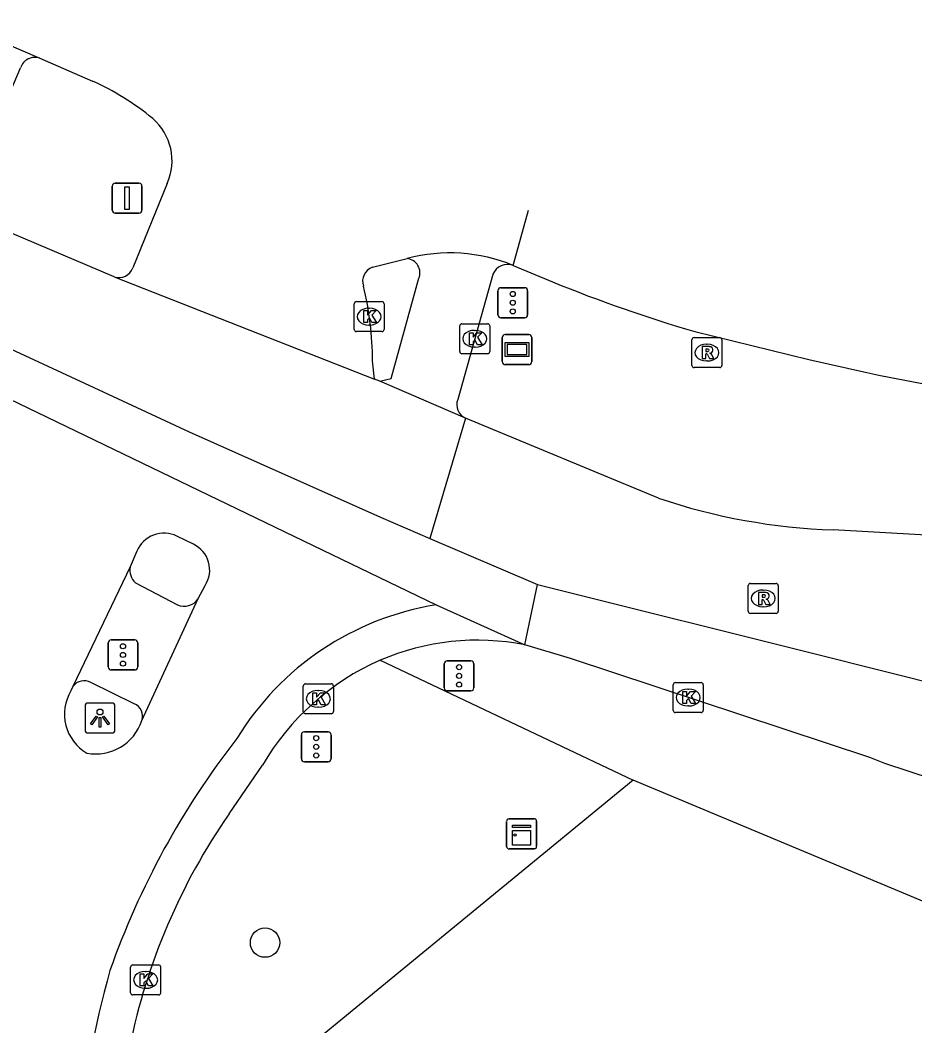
# Model space of a CAD drawing. Extents: x 162074 to 163034, y 381824 to 382557.
# Drawn here: x 162471.78 to 162501.61, y 382491.25 to 382524.78 of the extents above; entities that cross this region are included whole.
import ezdxf

# ---------------------------------------------------------------- set-up
doc = ezdxf.new("R2010")
doc.units = 0
for name, color, linetype in [('IMGEO_Boom', 7, 'Continuous'), ('IMGEO_Fietspad_gesloten', 7, 'Continuous'), ('IMGEO_Kast', 7, 'Continuous'), ('IMGEO_Kolk', 7, 'Continuous'), ('IMGEO_Lichtpunt', 7, 'Continuous'), ('IMGEO_Rijbaan_lokaal_gesloten', 7, 'Continuous'), ('IMGEO_Rijbaan_lokaal_open', 7, 'Continuous'), ('IMGEO_Rioolput', 7, 'Continuous'), ('IMGEO_Straatnaambord', 7, 'Continuous'), ('IMGEO_Verkeersbordpaal', 7, 'Continuous'), ('IMGEO_Verkeersregelinstallatiepaal', 7, 'Continuous'), ('IMGEO_Voetpad_open', 7, 'Continuous')]:
    doc.layers.add(name, color=color, linetype=linetype)

msp = doc.modelspace()

# ---------------------------------------------------------------- linework, layer by layer
at = {"layer": 'IMGEO_Boom'}
msp.add_circle((162479.943, 382494.026), 0.489, dxfattribs=at)
at = {"layer": 'IMGEO_Fietspad_gesloten'}
for points in [[(162469.965, 382518.904), (162471.794, 382523.188)], [(162483.773, 382512.74), (162484.145, 382512.837), (162485.071, 382516.172)], [(162487.539, 382516.304), (162486.366, 382512.135)], [(162488.606, 382503.954), (162489.028, 382505.962)], [(162485.643, 382505.284), (162488.606, 382503.954)], [(162503.008, 382499.204), (162500.608, 382500), (162500.103, 382500.201), (162490.126, 382503.498), (162488.606, 382503.954)], [(162478.744, 382498.321), (162479.857, 382499.942)]]:
    msp.add_lwpolyline(points, dxfattribs=at)
for centre, radius, start, end in [((162472.271, 382523.034), 0.501, 70.5037, 162.0556), ((162484.633, 382516.355), 0.475, 337.3294, 83.6934), ((162488.028, 382516.109), 0.527, 68.9614, 158.2087), ((162486.847, 382511.968), 0.51, 160.8568, 244.2528), ((162487.019, 382495.898), 8.21, 78.8559, 113.251), ((162487.254, 382495.602), 8.576, 113.9085, 149.5976), ((162496.04, 382486.354), 21.033, 145.3205, 168.4412)]:
    msp.add_arc(centre, radius, start, end, dxfattribs=at)
at = {"layer": 'IMGEO_Kast'}
for p, q in [((162487.998, 382497.229), (162487.998, 382498.07)), ((162487.998, 382498.07), (162487.998, 382497.229)), ((162488.073, 382498.154), (162488.914, 382498.154)), ((162488.914, 382498.154), (162488.073, 382498.154)), ((162488.998, 382498.079), (162488.998, 382497.238)), ((162488.998, 382497.238), (162488.998, 382498.079)), ((162488.923, 382497.154), (162488.082, 382497.154)), ((162488.082, 382497.154), (162488.923, 382497.154))]:
    msp.add_line(p, q, dxfattribs=at)
for points in [[(162488.193, 382497.944), (162488.793, 382497.944), (162488.793, 382497.859), (162488.193, 382497.859), (162488.193, 382497.944)], [(162488.193, 382497.769), (162488.793, 382497.769), (162488.793, 382497.28), (162488.193, 382497.28), (162488.193, 382497.769)]]:
    msp.add_lwpolyline(points, dxfattribs=at)
msp.add_circle((162488.277, 382497.618), 0.0377, dxfattribs=at)
for centre, start, end in [((162488.076, 382498.076), 92.4484, 184.2845), ((162488.076, 382498.076), 92.4484, 184.2845), ((162488.92, 382498.076), 2.4484, 94.2845), ((162488.92, 382498.076), 2.4484, 94.2845), ((162488.076, 382497.232), 182.4484, 274.2845), ((162488.076, 382497.232), 182.4484, 274.2845), ((162488.92, 382497.232), 272.4484, 4.2845), ((162488.92, 382497.232), 272.4484, 4.2845)]:
    msp.add_arc(centre, 0.0779, start, end, dxfattribs=at)
at = {"layer": 'IMGEO_Kolk'}
for p, q in [((162482.914, 382514.468), (162482.914, 382515.32)), ((162482.989, 382515.394), (162483.841, 382515.394)), ((162483.402, 382515.174), (162483.427, 382515.174)), ((162483.915, 382515.32), (162483.915, 382514.468)), ((162483.425, 382514.614), (162483.4, 382514.614)), ((162486.434, 382513.731), (162486.434, 382514.583)), ((162486.509, 382514.657), (162487.361, 382514.657)), ((162487.435, 382514.583), (162487.435, 382513.731)), ((162483.841, 382514.394), (162482.989, 382514.394)), ((162486.922, 382514.437), (162486.947, 382514.437)), ((162486.945, 382513.877), (162486.92, 382513.877)), ((162487.361, 382513.657), (162486.509, 382513.657)), ((162481.22, 382501.729), (162481.22, 382502.581)), ((162481.295, 382502.655), (162482.147, 382502.655)), ((162481.708, 382502.435), (162481.733, 382502.435)), ((162482.221, 382502.581), (162482.221, 382501.729)), ((162493.551, 382501.77), (162493.551, 382502.622)), ((162493.626, 382502.696), (162494.478, 382502.696)), ((162494.039, 382502.476), (162494.064, 382502.476)), ((162494.552, 382502.622), (162494.552, 382501.77)), ((162481.731, 382501.875), (162481.706, 382501.875)), ((162494.062, 382501.916), (162494.037, 382501.916)), ((162482.147, 382501.655), (162481.295, 382501.655)), ((162494.478, 382501.696), (162493.626, 382501.696)), ((162475.464, 382492.358), (162475.464, 382493.21)), ((162475.539, 382493.284), (162476.391, 382493.284)), ((162475.952, 382493.064), (162475.977, 382493.064)), ((162476.465, 382493.21), (162476.465, 382492.358)), ((162475.975, 382492.504), (162475.95, 382492.504)), ((162476.391, 382492.284), (162475.539, 382492.284))]:
    msp.add_line(p, q, dxfattribs=at)
for points in [[(162482.914, 382514.468), (162482.914, 382515.32)], [(162482.989, 382515.394), (162483.841, 382515.394)], [(162483.915, 382515.32), (162483.915, 382514.468)], [(162483.235, 382515.094), (162483.358, 382515.094), (162483.358, 382514.943), (162483.488, 382515.094), (162483.652, 382515.094), (162483.506, 382514.943), (162483.659, 382514.694), (162483.507, 382514.694), (162483.422, 382514.858), (162483.358, 382514.791), (162483.358, 382514.694), (162483.235, 382514.694), (162483.235, 382515.094)], [(162486.434, 382513.731), (162486.434, 382514.583)], [(162486.509, 382514.657), (162487.361, 382514.657)], [(162487.435, 382514.583), (162487.435, 382513.731)], [(162483.841, 382514.394), (162482.989, 382514.394)], [(162486.755, 382514.357), (162486.878, 382514.357), (162486.878, 382514.206), (162487.008, 382514.357), (162487.172, 382514.357), (162487.026, 382514.206), (162487.179, 382513.957), (162487.027, 382513.957), (162486.942, 382514.121), (162486.878, 382514.054), (162486.878, 382513.957), (162486.755, 382513.957), (162486.755, 382514.357)], [(162487.361, 382513.657), (162486.509, 382513.657)], [(162481.22, 382501.729), (162481.22, 382502.581)], [(162481.295, 382502.655), (162482.147, 382502.655)], [(162482.221, 382502.581), (162482.221, 382501.729)], [(162493.551, 382501.77), (162493.551, 382502.622)], [(162493.626, 382502.696), (162494.478, 382502.696)], [(162494.552, 382502.622), (162494.552, 382501.77)], [(162481.541, 382502.355), (162481.664, 382502.355), (162481.664, 382502.204), (162481.794, 382502.355), (162481.958, 382502.355), (162481.812, 382502.204), (162481.965, 382501.955), (162481.813, 382501.955), (162481.728, 382502.119), (162481.664, 382502.052), (162481.664, 382501.955), (162481.541, 382501.955), (162481.541, 382502.355)], [(162493.872, 382502.396), (162493.995, 382502.396), (162493.995, 382502.245), (162494.125, 382502.396), (162494.289, 382502.396), (162494.143, 382502.245), (162494.296, 382501.996), (162494.144, 382501.996), (162494.059, 382502.16), (162493.995, 382502.093), (162493.995, 382501.996), (162493.872, 382501.996), (162493.872, 382502.396)], [(162482.147, 382501.655), (162481.295, 382501.655)], [(162494.478, 382501.696), (162493.626, 382501.696)], [(162475.464, 382492.358), (162475.464, 382493.21)], [(162475.539, 382493.284), (162476.391, 382493.284)], [(162476.465, 382493.21), (162476.465, 382492.358)], [(162475.785, 382492.984), (162475.908, 382492.984), (162475.908, 382492.833), (162476.038, 382492.984), (162476.202, 382492.984), (162476.056, 382492.833), (162476.209, 382492.584), (162476.057, 382492.584), (162475.972, 382492.748), (162475.908, 382492.681), (162475.908, 382492.584), (162475.785, 382492.584), (162475.785, 382492.984)], [(162476.391, 382492.284), (162475.539, 382492.284)]]:
    msp.add_lwpolyline(points, dxfattribs=at)
for centre, start, end in [((162482.991, 382515.318), 91.552, 178.448), ((162482.991, 382515.318), 91.552, 178.448), ((162483.839, 382515.318), 1.552, 88.448), ((162483.839, 382515.318), 1.552, 88.448), ((162486.511, 382514.581), 91.552, 178.448), ((162486.511, 382514.581), 91.552, 178.448), ((162487.359, 382514.581), 1.552, 88.448), ((162487.359, 382514.581), 1.552, 88.448), ((162482.991, 382514.47), 181.552, 268.448), ((162482.991, 382514.47), 181.552, 268.448), ((162483.839, 382514.47), 271.552, 358.448), ((162483.839, 382514.47), 271.552, 358.448), ((162486.511, 382513.733), 181.552, 268.448), ((162486.511, 382513.733), 181.552, 268.448), ((162487.359, 382513.733), 271.552, 358.448), ((162487.359, 382513.733), 271.552, 358.448), ((162481.297, 382502.579), 91.552, 178.448), ((162481.297, 382502.579), 91.552, 178.448), ((162482.145, 382502.579), 1.552, 88.448), ((162482.145, 382502.579), 1.552, 88.448), ((162493.628, 382502.62), 91.552, 178.448), ((162493.628, 382502.62), 91.552, 178.448), ((162494.476, 382502.62), 1.552, 88.448), ((162494.476, 382502.62), 1.552, 88.448), ((162493.628, 382501.772), 181.552, 268.448), ((162493.628, 382501.772), 181.552, 268.448), ((162494.476, 382501.772), 271.552, 358.448), ((162494.476, 382501.772), 271.552, 358.448), ((162481.297, 382501.731), 181.552, 268.448), ((162481.297, 382501.731), 181.552, 268.448), ((162482.145, 382501.731), 271.552, 358.448), ((162482.145, 382501.731), 271.552, 358.448), ((162475.541, 382493.208), 91.552, 178.448), ((162475.541, 382493.208), 91.552, 178.448), ((162476.389, 382493.208), 1.552, 88.448), ((162476.389, 382493.208), 1.552, 88.448), ((162475.541, 382492.36), 181.552, 268.448), ((162475.541, 382492.36), 181.552, 268.448), ((162476.389, 382492.36), 271.552, 358.448), ((162476.389, 382492.36), 271.552, 358.448)]:
    msp.add_arc(centre, 0.0765, start, end, dxfattribs=at)
for centre, major_axis, ratio, start_param, end_param in [((162483.401, 382514.894), (-0.387, 0.002), 0.722429, 4.712389, 7.853982), ((162483.426, 382514.894), (-0.39, 0.002), 0.717154, 1.570796, 4.712389), ((162486.921, 382514.157), (-0.387, 0.002), 0.722429, 4.712389, 7.853982), ((162486.946, 382514.157), (-0.39, 0.002), 0.717154, 1.570796, 4.712389), ((162481.707, 382502.155), (-0.387, 0.002), 0.722429, 4.712389, 7.853982), ((162481.732, 382502.155), (-0.39, 0.002), 0.717154, 1.570796, 4.712389), ((162494.038, 382502.196), (-0.387, 0.002), 0.722429, 4.712389, 7.853982), ((162494.063, 382502.196), (-0.39, 0.002), 0.717154, 1.570796, 4.712389), ((162475.951, 382492.784), (-0.387, 0.002), 0.722429, 4.712389, 7.853982), ((162475.976, 382492.784), (-0.39, 0.002), 0.717154, 1.570796, 4.712389)]:
    msp.add_ellipse(centre, major_axis=major_axis, ratio=ratio, start_param=start_param, end_param=end_param, dxfattribs=at)
at = {"layer": 'IMGEO_Lichtpunt'}
for p, q in [((162473.944, 382501.917), (162473.944, 382501.11)), ((162473.944, 382501.917), (162473.944, 382501.11)), ((162474.846, 382502.012), (162474.038, 382502.012)), ((162474.846, 382502.012), (162474.038, 382502.012)), ((162474.94, 382501.11), (162474.94, 382501.917)), ((162474.94, 382501.11), (162474.94, 382501.917)), ((162474.038, 382501.016), (162474.846, 382501.016)), ((162474.038, 382501.016), (162474.846, 382501.016))]:
    msp.add_line(p, q, dxfattribs=at)
for points in [[(162474.318, 382501.581), (162474.357, 382501.553), (162474.169, 382501.291), (162474.131, 382501.318), (162474.318, 382501.581)], [(162474.42, 382501.533), (162474.467, 382501.533), (162474.467, 382501.211), (162474.42, 382501.211), (162474.42, 382501.533)], [(162474.53, 382501.553), (162474.568, 382501.58), (162474.755, 382501.318), (162474.716, 382501.29), (162474.53, 382501.553)]]:
    msp.add_lwpolyline(points, dxfattribs=at)
msp.add_circle((162474.443, 382501.715), 0.0994, dxfattribs=at)
for centre, start, end in [((162474.038, 382501.917), 90, 180), ((162474.038, 382501.917), 90, 180), ((162474.846, 382501.917), 0, 90), ((162474.846, 382501.917), 0, 90), ((162474.038, 382501.11), 180, 270), ((162474.038, 382501.11), 180, 270), ((162474.846, 382501.11), 270, 0), ((162474.846, 382501.11), 270, 360)]:
    msp.add_arc(centre, 0.0946, start, end, dxfattribs=at)
at = {"layer": 'IMGEO_Rijbaan_lokaal_gesloten'}
for points in [[(162469.496, 382524.779), (162471.054, 382524.105), (162472.438, 382523.506)], [(162472.438, 382523.506), (162474.188, 382522.749)], [(162476.685, 382519.33), (162475.541, 382516.523)], [(162474.916, 382516.217), (162470.176, 382518.235)], [(162488.217, 382516.6), (162488.722, 382518.442)], [(162462.251, 382518.093), (162474.232, 382512.536), (162477.418, 382511.057), (162483.79, 382508.211), (162485.439, 382507.503)], [(162483.524, 382516.541), (162484.685, 382516.827)], [(162488.217, 382516.6), (162489.529, 382516.049)], [(162474.916, 382516.217), (162483.588, 382512.813)], [(162494.266, 382514.395), (162498.072, 382513.468), (162500, 382513.029)], [(162483.588, 382512.813), (162483.525, 382513.417)], [(162483.773, 382512.74), (162483.588, 382512.813)], [(162486.626, 382511.509), (162483.773, 382512.74)], [(162486.626, 382511.509), (162485.439, 382507.503)], [(162493.06, 382508.843), (162486.626, 382511.509)], [(162522.847, 382506.244), (162519.844, 382506.585), (162498.887, 382507.785)], [(162485.439, 382507.503), (162489.028, 382505.962)], [(162489.028, 382505.962), (162498.724, 382503.538), (162500, 382503.219), (162506.427, 382501.612)]]:
    msp.add_lwpolyline(points, dxfattribs=at)
for centre, radius, start, end in [((162470.607, 382514.754), 8.76, 50.3362, 65.8685), ((162474.972, 382520.084), 1.872, 336.2525, 49.068), ((162486.118, 382511.529), 5.489, 67.513, 105.1324), ((162475.067, 382516.7), 0.506, 252.6416, 339.5311), ((162483.691, 382516.074), 0.496, 109.7239, 199.1304), ((162473.178, 382513.43), 10.347, 359.9258, 13.8774), ((162509.107, 382564.511), 52.267, 248.0014, 253.5037), ((162517.107, 382595.453), 84.18, 258.27467, 267.24093), ((162499.573, 382528.136), 20.363, 251.3475, 268.0705)]:
    msp.add_arc(centre, radius, start, end, dxfattribs=at)
at = {"layer": 'IMGEO_Rijbaan_lokaal_open'}
for points in [[(162468.875, 382513.382), (162485.643, 382505.284)], [(162477.557, 382507.304), (162477.007, 382507.579)], [(162475.669, 382507.073), (162475.448, 382506.549)], [(162475.448, 382506.549), (162473.542, 382502.566)], [(162477.713, 382505.493), (162477.946, 382505.935)], [(162475.838, 382501.427), (162477.713, 382505.493)], [(162473.542, 382502.566), (162473.471, 382502.417)]]:
    msp.add_lwpolyline(points, dxfattribs=at)
for centre, radius, start, end in [((162476.579, 382506.689), 0.987, 64.3026, 157.1283), ((162477.158, 382506.451), 0.942, 326.7963, 64.9286), ((162487.155, 382495.859), 9.546, 99.113, 148.6012), ((162474.768, 382501.644), 1.51, 149.2003, 239.4694), ((162474.3, 382501.935), 1.62, 259.3749, 341.7142), ((162500.462, 382484.073), 27.225, 142.0054, 160.6441), ((162502.294, 382485.22), 28.623, 164.0274, 187.7291)]:
    msp.add_arc(centre, radius, start, end, dxfattribs=at)
at = {"layer": 'IMGEO_Rioolput'}
for p, q in [((162494.249, 382514.196), (162495.101, 382514.196)), ((162494.174, 382513.27), (162494.174, 382514.122)), ((162494.662, 382513.976), (162494.687, 382513.976)), ((162495.175, 382514.122), (162495.175, 382513.27)), ((162495.101, 382513.196), (162494.249, 382513.196)), ((162494.685, 382513.416), (162494.66, 382513.416)), ((162496.051, 382505.075), (162496.051, 382505.927)), ((162496.126, 382506.001), (162496.978, 382506.001)), ((162496.539, 382505.781), (162496.564, 382505.781)), ((162497.052, 382505.927), (162497.052, 382505.075)), ((162496.562, 382505.221), (162496.537, 382505.221)), ((162496.978, 382505.001), (162496.126, 382505.001))]:
    msp.add_line(p, q, dxfattribs=at)
for points in [[(162494.249, 382514.196), (162495.101, 382514.196)], [(162494.174, 382513.27), (162494.174, 382514.122)], [(162494.763, 382513.894), (162494.511, 382513.896), (162494.511, 382513.496)], [(162494.689, 382513.815), (162494.635, 382513.815), (162494.635, 382513.734)], [(162495.175, 382514.122), (162495.175, 382513.27)], [(162494.511, 382513.496), (162494.635, 382513.496), (162494.635, 382513.658), (162494.646, 382513.658)], [(162494.635, 382513.734), (162494.687, 382513.734)], [(162494.693, 382513.629), (162494.764, 382513.496), (162494.904, 382513.496), (162494.839, 382513.622)], [(162495.101, 382513.196), (162494.249, 382513.196)], [(162496.051, 382505.075), (162496.051, 382505.927)], [(162496.126, 382506.001), (162496.978, 382506.001)], [(162497.052, 382505.927), (162497.052, 382505.075)], [(162496.64, 382505.699), (162496.388, 382505.701), (162496.388, 382505.301)], [(162496.388, 382505.301), (162496.512, 382505.301), (162496.512, 382505.463), (162496.523, 382505.463)], [(162496.566, 382505.62), (162496.512, 382505.62), (162496.512, 382505.539)], [(162496.512, 382505.539), (162496.564, 382505.539)], [(162496.57, 382505.434), (162496.641, 382505.301), (162496.781, 382505.301), (162496.716, 382505.427)], [(162496.978, 382505.001), (162496.126, 382505.001)]]:
    msp.add_lwpolyline(points, dxfattribs=at)
for centre, radius, start, end in [((162494.251, 382514.12), 0.0765, 91.552, 178.448), ((162494.251, 382514.12), 0.0765, 91.552, 178.448), ((162495.099, 382514.12), 0.0765, 1.552, 88.448), ((162495.099, 382514.12), 0.0765, 1.552, 88.448), ((162494.695, 382513.719), 0.0964, 77.0061, 93.1865), ((162494.709, 382513.776), 0.0378, 276.6634, 79.6772), ((162494.762, 382513.784), 0.109, 350.3612, 89.416), ((162494.645, 382513.605), 0.0533, 26.0293, 88.6989), ((162494.671, 382513.923), 0.19, 274.7715, 282.9687), ((162494.76, 382513.784), 0.112, 277.5842, 350.9817), ((162494.744, 382513.569), 0.108, 29.5134, 73.7905), ((162494.251, 382513.272), 0.0765, 181.552, 268.448), ((162494.251, 382513.272), 0.0765, 181.552, 268.448), ((162495.099, 382513.272), 0.0765, 271.552, 358.448), ((162495.099, 382513.272), 0.0765, 271.552, 358.448), ((162496.128, 382505.925), 0.0765, 91.552, 178.448), ((162496.128, 382505.925), 0.0765, 91.552, 178.448), ((162496.976, 382505.925), 0.0765, 1.552, 88.448), ((162496.976, 382505.925), 0.0765, 1.552, 88.448), ((162496.522, 382505.41), 0.0533, 26.0293, 88.6989), ((162496.548, 382505.728), 0.19, 274.7715, 282.9687), ((162496.572, 382505.524), 0.0964, 77.0061, 93.1865), ((162496.586, 382505.581), 0.0378, 276.6634, 79.6772), ((162496.639, 382505.589), 0.109, 350.3612, 89.416), ((162496.637, 382505.589), 0.112, 277.5842, 350.9817), ((162496.621, 382505.374), 0.108, 29.5134, 73.7905), ((162496.128, 382505.077), 0.0765, 181.552, 268.448), ((162496.128, 382505.077), 0.0765, 181.552, 268.448), ((162496.976, 382505.077), 0.0765, 271.552, 358.448), ((162496.976, 382505.077), 0.0765, 271.552, 358.448)]:
    msp.add_arc(centre, radius, start, end, dxfattribs=at)
for centre, major_axis, ratio, start_param, end_param in [((162494.661, 382513.696), (-0.387, 0.002), 0.722429, 4.712389, 7.853982), ((162494.686, 382513.696), (-0.39, 0.002), 0.717154, 1.570796, 4.712389), ((162496.538, 382505.501), (-0.387, 0.002), 0.722429, 4.712389, 7.853982), ((162496.563, 382505.501), (-0.39, 0.002), 0.717154, 1.570796, 4.712389)]:
    msp.add_ellipse(centre, major_axis=major_axis, ratio=ratio, start_param=start_param, end_param=end_param, dxfattribs=at)
at = {"layer": 'IMGEO_Straatnaambord'}
for p, q in [((162487.847, 382513.396), (162487.847, 382514.196)), ((162487.847, 382514.196), (162487.847, 382513.396)), ((162487.947, 382514.296), (162488.737, 382514.296)), ((162488.737, 382514.296), (162487.947, 382514.296)), ((162488.837, 382514.196), (162488.837, 382513.396)), ((162488.837, 382513.396), (162488.837, 382514.196)), ((162488.737, 382513.296), (162487.947, 382513.296)), ((162487.947, 382513.296), (162488.737, 382513.296))]:
    msp.add_line(p, q, dxfattribs=at)
for points in [[(162487.948, 382514.028), (162488.736, 382514.028), (162488.736, 382513.564), (162487.948, 382513.564), (162487.948, 382514.028)], [(162488.013, 382513.963), (162488.013, 382513.629), (162488.671, 382513.629), (162488.671, 382513.963), (162488.013, 382513.963)]]:
    msp.add_lwpolyline(points, dxfattribs=at)
for centre, start, end in [((162487.947, 382514.196), 90, 180), ((162487.947, 382514.196), 90, 180), ((162488.737, 382514.196), 0, 90), ((162488.737, 382514.196), 360, 90), ((162487.947, 382513.396), 180, 270), ((162487.947, 382513.396), 180, 270), ((162488.737, 382513.396), 270, 0), ((162488.737, 382513.396), 270, 0)]:
    msp.add_arc(centre, 0.1, start, end, dxfattribs=at)
at = {"layer": 'IMGEO_Verkeersbordpaal'}
for p, q in [((162474.85, 382518.444), (162474.85, 382519.244)), ((162474.85, 382519.244), (162474.85, 382518.444)), ((162474.95, 382519.344), (162475.74, 382519.344)), ((162475.74, 382519.344), (162474.95, 382519.344)), ((162475.84, 382519.244), (162475.84, 382518.444)), ((162475.84, 382518.444), (162475.84, 382519.244)), ((162475.74, 382518.344), (162474.95, 382518.344)), ((162474.95, 382518.344), (162475.74, 382518.344))]:
    msp.add_line(p, q, dxfattribs=at)
msp.add_lwpolyline([(162475.27, 382519.219), (162475.42, 382519.219), (162475.42, 382518.469), (162475.27, 382518.469), (162475.27, 382519.219)], dxfattribs=at)
for centre, start, end in [((162474.95, 382519.244), 90, 180), ((162474.95, 382519.244), 90, 180), ((162475.74, 382519.244), 0, 90), ((162475.74, 382519.244), 360, 90), ((162474.95, 382518.444), 180, 270), ((162474.95, 382518.444), 180, 270), ((162475.74, 382518.444), 270, 0), ((162475.74, 382518.444), 270, 0)]:
    msp.add_arc(centre, 0.1, start, end, dxfattribs=at)
at = {"layer": 'IMGEO_Verkeersregelinstallatiepaal'}
for p, q in [((162487.807, 382515.859), (162488.597, 382515.859)), ((162488.597, 382515.859), (162487.807, 382515.859)), ((162487.707, 382514.959), (162487.707, 382515.759)), ((162487.707, 382515.759), (162487.707, 382514.959)), ((162488.697, 382515.759), (162488.697, 382514.959)), ((162488.697, 382514.959), (162488.697, 382515.759)), ((162488.597, 382514.859), (162487.807, 382514.859)), ((162487.807, 382514.859), (162488.597, 382514.859)), ((162474.814, 382504.117), (162475.604, 382504.117)), ((162475.604, 382504.117), (162474.814, 382504.117)), ((162474.714, 382503.217), (162474.714, 382504.017)), ((162474.714, 382504.017), (162474.714, 382503.217)), ((162475.704, 382504.017), (162475.704, 382503.217)), ((162475.704, 382503.217), (162475.704, 382504.017)), ((162475.604, 382503.117), (162474.814, 382503.117)), ((162474.814, 382503.117), (162475.604, 382503.117)), ((162485.916, 382502.519), (162485.916, 382503.319)), ((162485.916, 382503.319), (162485.916, 382502.519)), ((162486.016, 382503.419), (162486.806, 382503.419)), ((162486.806, 382503.419), (162486.016, 382503.419)), ((162486.906, 382503.319), (162486.906, 382502.519)), ((162486.906, 382502.519), (162486.906, 382503.319)), ((162486.806, 382502.419), (162486.016, 382502.419)), ((162486.016, 382502.419), (162486.806, 382502.419)), ((162481.156, 382500.154), (162481.156, 382500.954)), ((162481.156, 382500.954), (162481.156, 382500.154)), ((162481.256, 382501.054), (162482.046, 382501.054)), ((162482.046, 382501.054), (162481.256, 382501.054)), ((162482.146, 382500.954), (162482.146, 382500.154)), ((162482.146, 382500.154), (162482.146, 382500.954)), ((162482.046, 382500.054), (162481.256, 382500.054)), ((162481.256, 382500.054), (162482.046, 382500.054))]:
    msp.add_line(p, q, dxfattribs=at)
for centre in [(162488.202, 382515.649), (162488.202, 382515.359), (162488.202, 382515.069), (162475.209, 382503.907), (162475.209, 382503.617), (162475.209, 382503.327), (162486.411, 382503.209), (162486.411, 382502.919), (162486.411, 382502.629), (162481.651, 382500.844), (162481.651, 382500.554), (162481.651, 382500.264)]:
    msp.add_circle(centre, 0.085, dxfattribs=at)
for centre, start, end in [((162487.807, 382515.759), 90, 180), ((162487.807, 382515.759), 90, 180), ((162488.597, 382515.759), 0, 90), ((162488.597, 382515.759), 360, 90), ((162487.807, 382514.959), 180, 270), ((162487.807, 382514.959), 180, 270), ((162488.597, 382514.959), 270, 0), ((162488.597, 382514.959), 270, 0), ((162474.814, 382504.017), 90, 180), ((162474.814, 382504.017), 90, 180), ((162475.604, 382504.017), 0, 90), ((162475.604, 382504.017), 360, 90), ((162474.814, 382503.217), 180, 270), ((162474.814, 382503.217), 180, 270), ((162475.604, 382503.217), 270, 0), ((162475.604, 382503.217), 270, 0), ((162486.016, 382503.319), 90, 180), ((162486.016, 382503.319), 90, 180), ((162486.806, 382503.319), 0, 90), ((162486.806, 382503.319), 360, 90), ((162486.016, 382502.519), 180, 270), ((162486.016, 382502.519), 180, 270), ((162486.806, 382502.519), 270, 0), ((162486.806, 382502.519), 270, 0), ((162481.256, 382500.954), 90, 180), ((162481.256, 382500.954), 90, 180), ((162482.046, 382500.954), 0, 90), ((162482.046, 382500.954), 360, 90), ((162481.256, 382500.154), 180, 270), ((162481.256, 382500.154), 180, 270), ((162482.046, 382500.154), 270, 0), ((162482.046, 382500.154), 270, 0)]:
    msp.add_arc(centre, 0.1, start, end, dxfattribs=at)
at = {"layer": 'IMGEO_Voetpad_open'}
for points in [[(162475.629, 382506.023), (162477.025, 382505.292)], [(162483.778, 382503.442), (162492.214, 382499.445)], [(162475.586, 382501.99), (162474.139, 382502.703)], [(162492.214, 382499.445), (162479.372, 382488.893), (162482.853, 382462.333), (162484.672, 382451.644)], [(162564.361, 382469.237), (162500, 382496.185), (162492.214, 382499.445)]]:
    msp.add_lwpolyline(points, dxfattribs=at)
for centre, radius, start, end in [((162475.973, 382506.435), 0.537, 167.797, 230.1803), ((162477.254, 382505.784), 0.543, 245.0147, 327.5569), ((162473.919, 382502.294), 0.464, 61.6464, 144.2026), ((162475.407, 382501.572), 0.455, 341.3911, 66.8357)]:
    msp.add_arc(centre, radius, start, end, dxfattribs=at)

doc.saveas('drawing.dxf')
